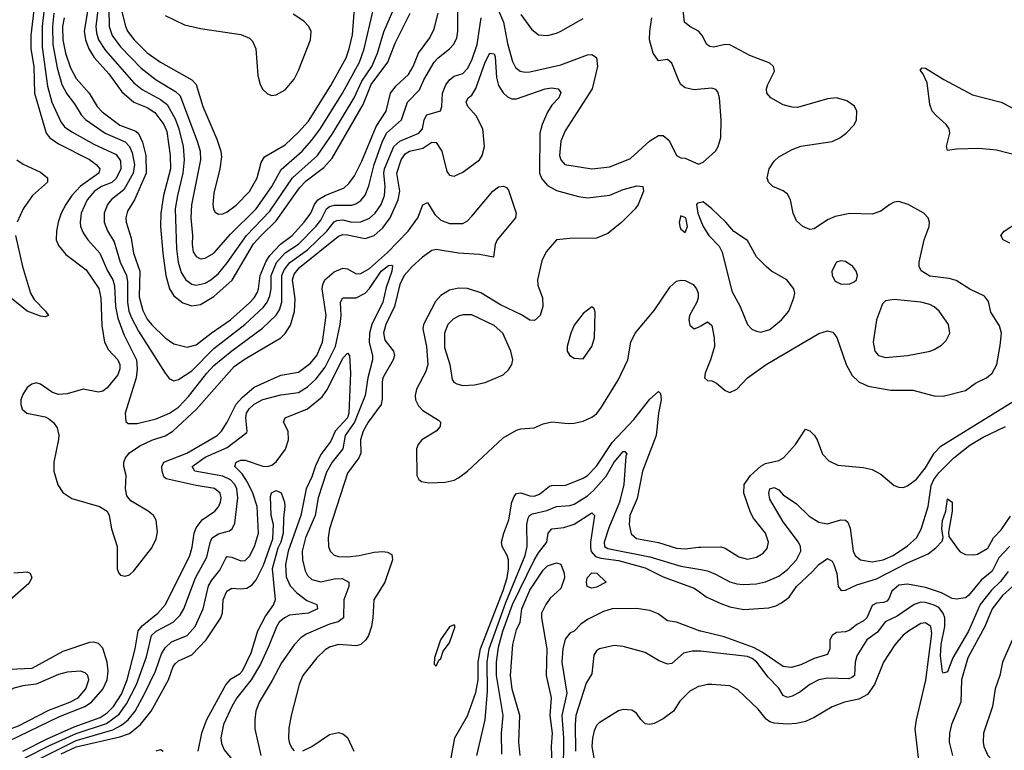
# Model space of a CAD drawing. Header units: inches. Extents: x 1649636 to 1815363, y 506543 to 641975.
# Tile 397 of 656: x 1716936 to 1721365, y 631773 to 635061. Entities that reach past the tile are written whole.
import ezdxf

# ---------------------------------------------------------------- set-up
doc = ezdxf.new("R2010")
doc.units = ezdxf.units.IN
doc.header["$MEASUREMENT"] = 0
doc.layers.add('B7613', color=7, linetype='Continuous')
doc.layers.add('B7623', color=7, linetype='Continuous')

msp = doc.modelspace()

# ---------------------------------------------------------------- linework, layer by layer
at = {"layer": 'B7613', "color": 5}
for points, elevation in [([(1717307.4, 635270), (1717279, 635030), (1717281.3, 635001.3), (1717291.1, 634970), (1717322.6, 634922.6), (1717450, 634776.3), (1717486.6, 634746.6), (1717570, 634702.4), (1717599.1, 634679.1), (1717634.7, 634614.7), (1717651.2, 634570), (1717671, 634490), (1717676.1, 634430), (1717669.8, 634370), (1717645.2, 634270), (1717636, 634210), (1717640.8, 634030), (1717649, 633970), (1717663, 633923), (1717683.5, 633890), (1717710, 633870.1), (1717730, 633866.2), (1717770, 633875.2), (1717795.5, 633890), (1717830, 633919.3), (1717870, 633966.3), (1717956, 634090), (1718061.3, 634198.7), (1718163.4, 634350), (1718275.1, 634450), (1718343.9, 634550), (1718441.2, 634710), (1718475.1, 634784.9), (1718519.8, 634850), (1718546, 634910), (1718573.3, 635006.7), (1718618.7, 635110)], 740), ([(1720000, 634997.3), (1719990, 635009.8), (1719949.7, 635030), (1719926.8, 635050), (1719916.7, 635130), (1719918.4, 635150), (1719928.3, 635171.7), (1719972.6, 635230), (1720000, 635251.8)], 620), ([(1717256.5, 635190), (1717226.5, 635010), (1717232.2, 634970), (1717247.1, 634930), (1717271.5, 634891.5), (1717336.7, 634816.7), (1717396.1, 634736.1), (1717450, 634690.5), (1717510, 634665.6), (1717543.6, 634643.6), (1717585.1, 634590), (1717597.7, 634557.7), (1717613.3, 634450), (1717614.8, 634390), (1717583.6, 634270), (1717570.4, 634190), (1717569, 634130), (1717579.3, 634010), (1717593.3, 633910), (1717610, 633850.2), (1717630, 633818.5), (1717670, 633786.1), (1717710, 633772.7), (1717750, 633779.3), (1717810, 633815.7), (1717891.3, 633888.7), (1717988.4, 634051.6), (1718021.5, 634090), (1718090, 634155.7), (1718195, 634305), (1718224.9, 634335.1), (1718304.5, 634395.5), (1718341.6, 634438.4), (1718481.2, 634678.8), (1718516.9, 634770), (1718592.6, 634870), (1718625.2, 634954.8), (1718692.7, 635090)], 720), ([(1717002.3, 635130), (1716986.5, 634990), (1716986.8, 634930), (1716999, 634850), (1717003.2, 634730), (1717054.9, 634550), (1717071.8, 634530), (1717110, 634502.6), (1717250, 634431.9), (1717280.1, 634410), (1717296.3, 634390), (1717291.4, 634370), (1717210, 634311.7), (1717171.3, 634270), (1717144.1, 634230), (1717122.7, 634190), (1717109.2, 634150), (1717100.9, 634110), (1717100.1, 634070), (1717110, 634044.9), (1717144, 634004), (1717235.5, 633935.5), (1717291.4, 633851.4), (1717301, 633810), (1717305, 633685), (1717317, 633610), (1717335.7, 633575.7), (1717377.8, 633530), (1717386.3, 633510), (1717386.8, 633490), (1717376.8, 633463.2), (1717330, 633403.9), (1717310, 633389.8), (1717290, 633385.4), (1717221.9, 633398.1), (1717150, 633377.4), (1717110, 633374.5), (1717083.8, 633383.8), (1717030, 633420.5), (1717010, 633426.3), (1716990, 633421.3), (1716970, 633405.6), (1716950, 633374.5), (1716941.8, 633350), (1716940.7, 633330), (1716947.8, 633307.8), (1716968.2, 633290), (1717050, 633273.4), (1717066, 633266), (1717088.3, 633248.3), (1717104, 633224), (1717112, 633192), (1717111.1, 633171.1), (1717090.1, 633070), (1717089.4, 633030), (1717108.3, 632968.3), (1717130, 632933.1), (1717170, 632905.8), (1717295.5, 632870), (1717329.4, 632849.4), (1717338.8, 632830), (1717348.6, 632770), (1717374.7, 632690), (1717374, 632590), (1717381.6, 632570), (1717390, 632561.6), (1717410, 632556.4), (1717430, 632562.4), (1717450, 632580.4), (1717530, 632684.7), (1717550, 632725.3), (1717555.8, 632755.9), (1717550, 632809.4), (1717537.4, 632830), (1717514.6, 632850), (1717436.1, 632896.1), (1717417.6, 632917.6), (1717412.3, 632950), (1717414.7, 633010), (1717404.9, 633050), (1717404.9, 633070), (1717412.4, 633090), (1717430, 633111.7), (1717476.9, 633143.1), (1717530, 633169.4), (1717590, 633188.5), (1717625.4, 633210), (1717731.2, 633308.8), (1717900.4, 633499.6), (1717950, 633535.5), (1718110, 633629.5), (1718130, 633648.7), (1718153.4, 633686.6), (1718172.8, 633747.2), (1718174.5, 633805.5), (1718163.2, 633890), (1718170, 633915.5), (1718194.5, 633945.5), (1718370, 634086.7), (1718390, 634094.1), (1718410, 634093.1), (1718490, 634076.7), (1718530, 634090.5), (1718570, 634124.1), (1718601.7, 634170), (1718638.7, 634250), (1718645.3, 634290), (1718632.1, 634370), (1718651.2, 634430), (1718670, 634457.9), (1718690, 634469.7), (1718750, 634482.8), (1718790, 634510.1), (1718810, 634508.9), (1718834.9, 634470), (1718857.8, 634377.8), (1718870, 634361.5), (1718890, 634356.6), (1718930, 634374.5), (1719003.7, 634430), (1719016.9, 634450), (1719026.4, 634490), (1719018.7, 634570), (1718990, 634628.6), (1718952.1, 634670), (1718944.1, 634690), (1718953.6, 634710), (1718970, 634721.5), (1718988.4, 634751.6), (1719030, 634870.2), (1719050, 634911), (1719070, 634906.9), (1719074.1, 634894.1), (1719081, 634801), (1719090, 634764.1), (1719110, 634731.5), (1719130, 634713.9), (1719150, 634705.5), (1719170, 634704.8), (1719299.7, 634750), (1719330, 634754.9), (1719358.7, 634750), (1719370, 634733), (1719360.5, 634710), (1719330, 634675.7), (1719310, 634644.4), (1719285.5, 634590), (1719276, 634550), (1719273.5, 634370), (1719284.1, 634344.1), (1719310, 634315), (1719350, 634292.3), (1719450, 634265), (1719490, 634259.6), (1719590, 634271.4), (1719650, 634296.2), (1719712.7, 634312.7), (1719739.1, 634310), (1719742.3, 634290), (1719717.7, 634230), (1719703.8, 634210), (1719644.3, 634150), (1719581.3, 634098.7), (1719530, 634077.2), (1719410, 634077), (1719350.4, 634070), (1719304, 634016), (1719284, 633976), (1719264.7, 633890), (1719266.5, 633866.5), (1719287.5, 633810), (1719289.5, 633770), (1719276.6, 633730), (1719252.4, 633707.6), (1719230, 633708.5), (1719192.8, 633732.8), (1719098.4, 633778.4), (1719010, 633831.6), (1718950, 633851.4), (1718910, 633852.8), (1718870, 633843.7), (1718830, 633819.4), (1718806.5, 633793.5), (1718752.1, 633690), (1718750.1, 633670), (1718766.3, 633590), (1718771.3, 633510), (1718762.6, 633477.4), (1718721.3, 633398.7), (1718714.4, 633370), (1718716.4, 633350), (1718730, 633323.8), (1718750, 633302.5), (1718819.2, 633259.2), (1718828.8, 633250), (1718827.4, 633230), (1718808.9, 633210), (1718744.9, 633170), (1718728.5, 633150), (1718720.6, 633130), (1718723.1, 633010), (1718732, 632992), (1718743.1, 632983.1), (1718776.5, 632976.5), (1718850, 632979.1), (1718890, 632989.2), (1718910, 632999.1), (1718950, 633029.1), (1719110, 633178.6), (1719170, 633213.7), (1719190, 633219.7), (1719250, 633224.1), (1719290, 633242.7), (1719330, 633251.9), (1719403.4, 633243.4), (1719430, 633244.8), (1719470, 633254.6), (1719510, 633272.5), (1719530, 633288), (1719550, 633312.1), (1719630, 633442.4), (1719671.8, 633530), (1719685.5, 633610), (1719703.9, 633650), (1719790, 633751.9), (1719861.8, 633858.2), (1719890, 633884.2), (1719910, 633889.2), (1719930, 633888), (1719964.9, 633870), (1719980.2, 633850), (1719988, 633830), (1719988, 633810), (1719981.5, 633790), (1719949.3, 633730), (1719946.4, 633710), (1719950, 633686), (1719970, 633670.3), (1719990, 633676.9), (1720000, 633683.1)], 620), ([(1717046.2, 635110), (1717037, 635030), (1717036.7, 634936.7), (1717061.1, 634761.1), (1717080.4, 634690), (1717120.7, 634600.7), (1717138.1, 634578.1), (1717170, 634556), (1717270, 634500.4), (1717370, 634454.6), (1717390, 634425.7), (1717391.7, 634390), (1717370, 634346.9), (1717350, 634328.6), (1717303.7, 634310), (1717272.9, 634290), (1717240.1, 634250), (1717212.7, 634190), (1717208.4, 634150), (1717210.1, 634130), (1717221.1, 634101.1), (1717242.6, 634070), (1717297.1, 634010), (1717330.8, 633930.8), (1717354.7, 633890), (1717363.1, 633863.1), (1717367.1, 633770), (1717377.8, 633717.8), (1717404.8, 633644.8), (1717460.9, 633530), (1717465, 633490), (1717460.6, 633450), (1717410.2, 633290), (1717413.1, 633253.1), (1717424.5, 633244.5), (1717464, 633244), (1717550, 633264.1), (1717610, 633290.1), (1717650, 633317.3), (1717695.4, 633364.6), (1717777.6, 633470), (1717810, 633504.3), (1717890, 633570.8), (1718027.6, 633672.4), (1718089.2, 633730.8), (1718104.4, 633755.6), (1718115.7, 633790), (1718115.7, 633910), (1718125.4, 633934.6), (1718151.5, 633968.5), (1718230, 634025.6), (1718318.2, 634110), (1718350, 634150.6), (1718362.3, 634157.7), (1718390, 634159.7), (1718430, 634150.1), (1718470, 634152), (1718510, 634168.2), (1718535.2, 634190), (1718562.5, 634230), (1718577.5, 634270), (1718580.3, 634310), (1718573.9, 634370), (1718576.9, 634390), (1718619, 634490), (1718646, 634514), (1718731.5, 634550), (1718748.5, 634570), (1718756.1, 634610), (1718767.1, 634632.9), (1718828.6, 634651.4), (1718835.4, 634670), (1718838.3, 634730), (1718852.9, 634767.1), (1718870, 634791), (1718890, 634807), (1718930, 634818.4), (1718950, 634841.8), (1718970, 634878.9), (1718994.5, 634950), (1719011.4, 635070)], 640), ([(1717090, 635090), (1717083, 635030), (1717084.7, 634950), (1717104.8, 634844.8), (1717126.1, 634770), (1717148, 634728), (1717182.7, 634682.7), (1717212.1, 634632.1), (1717231.8, 634611.8), (1717321.2, 634550), (1717411.2, 634511.2), (1717430, 634490.1), (1717442.1, 634462), (1717451.9, 634410), (1717446.2, 634370), (1717404.1, 634295.9), (1717348.7, 634251.3), (1717331.7, 634230), (1717315.9, 634190), (1717316.1, 634150), (1717330.8, 634110.8), (1717361.3, 634061.3), (1717387.5, 633970), (1717416.2, 633910), (1717420.7, 633880.7), (1717420.5, 633790), (1717427.7, 633750), (1717438.9, 633718.9), (1717470, 633659.5), (1717590, 633470.3), (1717610, 633445.3), (1717620.2, 633440.2), (1717630, 633436.5), (1717650, 633441.2), (1717710, 633480.8), (1717810, 633580.8), (1717949, 633690), (1718032.3, 633767.7), (1718049.5, 633790.5), (1718061.5, 633818.5), (1718067.8, 633850), (1718067.5, 633910), (1718091.3, 633968.7), (1718130, 634011.2), (1718190, 634050.7), (1718267.5, 634130), (1718290, 634158.6), (1718316.6, 634210), (1718330, 634220.1), (1718350, 634225.9), (1718430, 634226.6), (1718447.7, 634232.3), (1718470, 634247.7), (1718489.3, 634270.7), (1718507, 634313), (1718531, 634410), (1718566.8, 634510), (1718586.4, 634550), (1718652.7, 634610), (1718680.2, 634690), (1718734.4, 634745.6), (1718753.9, 634790), (1718799.9, 634870), (1718818.3, 634890), (1718869.5, 634930.5), (1718886.8, 634950), (1718902, 634978), (1718907.5, 635010), (1718906.9, 635130)], 660), ([(1717136, 635070), (1717129.1, 635030), (1717130.5, 634970), (1717142.8, 634910), (1717164.3, 634844.3), (1717190, 634796), (1717248.3, 634730), (1717285.2, 634670), (1717306.8, 634646.8), (1717386.5, 634586.5), (1717458.8, 634558.8), (1717470, 634549.5), (1717488.8, 634510), (1717504.1, 634450), (1717504.6, 634370), (1717453, 634250), (1717420.4, 634199.6), (1717414, 634170), (1717415.3, 634150), (1717437.9, 634077.9), (1717448.3, 634010), (1717476.4, 633930), (1717473.2, 633813.2), (1717490, 633751.9), (1717510, 633713.6), (1717530, 633687.9), (1717590, 633628.9), (1717630, 633603), (1717690, 633586.8), (1717730, 633598), (1717796.6, 633650), (1717884.4, 633710), (1717970, 633787.3), (1717991, 633810), (1718005.1, 633834.9), (1718010.9, 633850), (1718017.4, 633910), (1718045, 633975), (1718060.7, 633999.3), (1718109.1, 634050.9), (1718161.7, 634090), (1718216, 634150), (1718246.1, 634190), (1718262.8, 634230), (1718277.8, 634250), (1718310, 634269.8), (1718395.3, 634304.7), (1718416.4, 634323.6), (1718441.4, 634358.6), (1718475.6, 634424.4), (1718539.2, 634580.8), (1718584.4, 634650), (1718604.5, 634730), (1718630, 634763), (1718685.6, 634814.4), (1718705.7, 634850), (1718729.2, 634910), (1718781.4, 634978.6), (1718799.9, 635020.1), (1718818.5, 635090)], 680), ([(1717336.9, 635110), (1717339.2, 635030), (1717351.6, 634990), (1717390, 634938.9), (1717482.3, 634842.3), (1717550, 634791), (1717637.4, 634737.4), (1717658.1, 634718.1), (1717736, 634510), (1717747.3, 634470), (1717749.7, 634430), (1717708.4, 634228.4), (1717705.8, 634170), (1717713.3, 634090), (1717711.3, 634050), (1717717, 634017), (1717730, 633995.3), (1717750, 633984.8), (1717770, 633987.1), (1717810, 634010.8), (1717884.4, 634095.5), (1717999.1, 634210), (1718069.5, 634310), (1718112.6, 634387.4), (1718206.6, 634470), (1718250, 634519.1), (1718288.6, 634571.4), (1718387.8, 634730), (1718464.6, 634870), (1718486, 634930), (1718531.3, 635130)], 760), ([(1717396.1, 635096.1), (1717411.6, 635031.6), (1717421.5, 635010), (1717451.5, 634970), (1717510, 634912.5), (1717570, 634869.1), (1717710.1, 634790.1), (1717730.1, 634770), (1717759.4, 634670), (1717823.1, 634523.1), (1717840.7, 634470), (1717843.1, 634443.1), (1717837, 634390), (1717810, 634280.9), (1717804.5, 634230), (1717807.9, 634207.9), (1717815.4, 634195.4), (1717830, 634185.8), (1717850, 634188), (1717870, 634196.8), (1717910, 634225.8), (1717970, 634287.8), (1718003.6, 634350), (1718021.7, 634418.3), (1718036.8, 634443.2), (1718130, 634498.4), (1718190, 634554.8), (1718235.1, 634604.9), (1718335.6, 634764.4), (1718403.8, 634890), (1718418.3, 634930), (1718433, 634993), (1718442.5, 635110)], 780), ([(1719090, 635102.7), (1719112.3, 635050), (1719130, 634954), (1719152.9, 634872.9), (1719165.9, 634845.9), (1719187, 634830), (1719210, 634824.6), (1719230, 634825.6), (1719370, 634857.3), (1719490, 634903.2), (1719510, 634904.9), (1719530.1, 634890.1), (1719534.6, 634850), (1719510.9, 634750), (1719390, 634560.4), (1719370, 634514.5), (1719364.8, 634450), (1719370.2, 634430), (1719388.8, 634410), (1719510, 634390.1), (1719590, 634399.1), (1719683.1, 634436.9), (1719770, 634516.2), (1719810, 634540.3), (1719830, 634539.5), (1719857.1, 634517.1), (1719890.5, 634450.5), (1719910, 634438.8), (1719930, 634438), (1719990, 634410.5), (1720000, 634415.5)], 640), ([(1717590, 635079.8), (1717677.4, 635037.4), (1717750, 635020.7), (1717930, 634995), (1717970, 634977.3), (1717983.9, 634963.9), (1717997.8, 634930), (1718006.8, 634810), (1718018.2, 634770), (1718030, 634747.2), (1718050, 634726.7), (1718070, 634720.2), (1718090, 634722.9), (1718130, 634745.4), (1718170, 634792.9), (1718190, 634831.8), (1718244.3, 634970), (1718247.3, 635007.3), (1718236.5, 635030), (1718214.7, 635054.7), (1718166, 635086)], 820), ([(1719190, 635084.9), (1719238.5, 635018.5), (1719270, 634993.1), (1719310.3, 634990.3), (1719350, 634999.7), (1719370, 635009.2), (1719470, 635066.7)], 660), ([(1720000, 634748.2), (1719970, 634745.8), (1719930, 634754.2), (1719910, 634769.7), (1719902.1, 634782.1), (1719870, 634865.6), (1719850, 634881.3), (1719810, 634876), (1719784.8, 634910), (1719768.7, 634970), (1719769.8, 635009.8), (1719779.4, 635070)], 640), ([(1716923.5, 634430), (1716951.5, 634411.5), (1717030, 634375.1), (1717061.3, 634350), (1717060.5, 634330), (1716993.2, 634270), (1716951.5, 634210), (1716924.4, 634150)], 580), ([(1716950, 631768.8), (1717056.3, 631823.7), (1717181.8, 631878.2), (1717298.6, 631921.4), (1717330, 631942.3), (1717358.1, 631970), (1717394.2, 632025.8), (1717420, 632090), (1717456, 632230), (1717469.5, 632310.5), (1717486.3, 632333.7), (1717556.9, 632390), (1717592.2, 632430), (1717701.8, 632650), (1717712.2, 632687.8), (1717720.7, 632750), (1717730, 632774.2), (1717756.5, 632810), (1717814.4, 632850), (1717830.9, 632869.1), (1717839.2, 632890), (1717842, 632910), (1717837.5, 632930), (1717811.6, 632951.6), (1717730, 632964.3), (1717594.2, 632994.2), (1717584.4, 633004.4), (1717576.9, 633030), (1717575.5, 633050), (1717585, 633070), (1717687.4, 633110), (1717823.8, 633190), (1717843.2, 633210), (1717869.9, 633250), (1717909.4, 633330.6), (1717937.9, 633362.1), (1717990, 633406.7), (1718110, 633460.9), (1718190, 633475.3), (1718244.8, 633515.2), (1718272.7, 633550), (1718297.8, 633610), (1718315, 633730), (1718296.5, 633850), (1718299, 633870), (1718308.8, 633890), (1718350, 633926.6), (1718390, 633942.8), (1718410, 633939.1), (1718450, 633916.9), (1718470, 633919.2), (1718510, 633941.5), (1718590, 634013), (1718683.6, 634110), (1718727.5, 634170), (1718750, 634228.1), (1718770, 634238.4), (1718803.9, 634183.9), (1718830, 634159.3), (1718870, 634144.1), (1718930, 634143.9), (1718950, 634155.8), (1718970, 634176.8), (1719064.5, 634290), (1719090, 634308.1), (1719111.5, 634311.5), (1719126, 634306), (1719134.5, 634294.5), (1719169.3, 634190), (1719166.5, 634170), (1719083, 634070), (1719074.4, 634050), (1719067.1, 633992.9), (1719003.8, 634003.8), (1718909.4, 634010.6), (1718810, 634027.1), (1718790, 634021.7), (1718747.4, 633992.6), (1718700.7, 633950), (1718665.3, 633910), (1718646.6, 633870), (1718622.3, 633770), (1718583.4, 633690), (1718572.5, 633652.5), (1718579.2, 633619.2), (1718616.9, 633570), (1718621.5, 633550), (1718615.5, 633530), (1718569.7, 633450), (1718565.8, 633430), (1718566.6, 633353.4), (1718561.3, 633330), (1718504.2, 633250), (1718481, 633210), (1718469.7, 633170), (1718470.6, 633110), (1718461.6, 633090), (1718410, 633019.8), (1718329.6, 632770), (1718323.3, 632730), (1718325.6, 632690), (1718332.2, 632670), (1718350.8, 632650.8), (1718370, 632645.3), (1718410, 632643.5), (1718462.7, 632650), (1718530, 632665.4), (1718570, 632667.5), (1718590, 632665.2), (1718610, 632654), (1718612.3, 632630), (1718578.3, 632530), (1718529.2, 632450), (1718525, 632370), (1718518.3, 632330), (1718505.6, 632290), (1718493, 632270), (1718470.7, 632249.3), (1718450, 632243.7), (1718370, 632249.3), (1718330, 632237.4), (1718310, 632224.9), (1718273.2, 632190), (1718210.2, 632110), (1718193.4, 632070), (1718157.6, 631930), (1718147, 631873), (1718145.9, 631825.9), (1718150, 631804), (1718161.1, 631781.1), (1718171.2, 631771.2)], 580), ([(1720000, 634238.4), (1719985.2, 634234.8), (1719981, 634230), (1719986, 634190), (1720000, 634155.5)], 640), ([(1716917.2, 634090), (1716948.7, 633950), (1716984.2, 633830), (1717001.7, 633801.6), (1717051.8, 633750), (1717065.5, 633730), (1717050, 633723.8), (1717030, 633726.2), (1716970, 633749), (1716890, 633813.6)], 580), ([(1716961.2, 631738.8), (1717066.7, 631793.3), (1717190, 631849.5), (1717326.3, 631893.7), (1717383.7, 631936.3), (1717417, 631983), (1717461.4, 632070), (1717505.8, 632194.2), (1717528.4, 632290), (1717550.5, 632310), (1717627.1, 632350), (1717658.6, 632381.4), (1717674.8, 632410), (1717726.8, 632550), (1717778.3, 632641.7), (1717792.2, 632707.8), (1717802.4, 632730), (1717830, 632747.9), (1717879.5, 632760.5), (1717891.5, 632770), (1717904.5, 632795.5), (1717916.9, 632910), (1717913.1, 632950), (1717904, 632970), (1717884.9, 632990), (1717850, 633007.3), (1717723.1, 633030), (1717711.5, 633050), (1717770, 633091.9), (1717870, 633135.7), (1717957, 633203), (1717959.8, 633210), (1717952.5, 633270), (1717956.7, 633290), (1717968.1, 633310), (1717990, 633330.5), (1718030, 633351.3), (1718110, 633373.3), (1718190, 633383.1), (1718230, 633408.7), (1718270, 633444.5), (1718310, 633496.9), (1718355.9, 633590), (1718377.9, 633690), (1718381.9, 633730), (1718379.1, 633790), (1718389, 633810), (1718450, 633809.6), (1718490, 633829.6), (1718510, 633851.2), (1718562.6, 633930), (1718594.8, 633954.8), (1718610, 633956.5), (1718612.6, 633952.6), (1718609.4, 633929.4), (1718584.1, 633855.9), (1718569.2, 633790), (1718519.9, 633690), (1718508.8, 633650), (1718508.6, 633608.6), (1718523.1, 633550), (1718523.7, 633530), (1718501.9, 633450), (1718490.1, 633370), (1718441.4, 633250), (1718400.6, 633190), (1718390.1, 633129.9), (1718341.5, 633070), (1718315.9, 633024.1), (1718279.3, 632910), (1718264.5, 632830), (1718221.5, 632730), (1718207.3, 632670), (1718208.1, 632630), (1718220.3, 632580.3), (1718230, 632560.2), (1718250, 632541.7), (1718290, 632531.7), (1718350, 632544.7), (1718386.2, 632546.2), (1718416, 632530), (1718416, 632510), (1718394.1, 632450), (1718391.9, 632370), (1718368.4, 632351.6), (1718330, 632340.4), (1718224.4, 632295.6), (1718200.6, 632279.4), (1718170, 632247.2), (1718113.3, 632166.7), (1718072.3, 632087.7), (1718012.6, 631990), (1717998.6, 631950), (1717993.5, 631910), (1717993.8, 631870), (1718020.4, 631750)], 560), ([(1716950, 631697.6), (1717190, 631817.8), (1717354.3, 631865.7), (1717393.9, 631886.1), (1717423.9, 631910), (1717454.9, 631950), (1717496, 632024), (1717546.2, 632130), (1717573.3, 632206.7), (1717590, 632235), (1717619.1, 632260.9), (1717689.6, 632290.4), (1717725.4, 632330), (1717760.6, 632410), (1717786, 632514), (1717800.5, 632539.5), (1717836.8, 632583.2), (1717862.8, 632637.2), (1717870, 632644.6), (1717890, 632642.8), (1717930, 632625.5), (1717950, 632627.1), (1717970, 632647.3), (1717992.7, 632690), (1718009.9, 632750), (1718004.1, 632870), (1717984.7, 632930), (1717960.5, 632980.5), (1717936.6, 633016.6), (1717904.1, 633050), (1717909.8, 633070), (1717930, 633078.3), (1717950, 633079.4), (1718030, 633051.1), (1718050, 633050.1), (1718070, 633056.2), (1718090, 633071.9), (1718131.1, 633128.9), (1718145, 633170), (1718143.2, 633210), (1718122.6, 633250), (1718130.8, 633269.2), (1718230, 633310.1), (1718296.2, 633363.8), (1718321, 633399), (1718390, 633537.8), (1718410, 633560.3), (1718419, 633550), (1718424, 633470), (1718416.4, 633290), (1718410, 633269.2), (1718355.3, 633210), (1718336.2, 633163.8), (1718290, 633104.7), (1718266.2, 633053.8), (1718250, 633003.6), (1718224.6, 632950), (1718200.1, 632830), (1718144, 632670), (1718132, 632610), (1718134.5, 632554.5), (1718153, 632513), (1718182.2, 632482.2), (1718227.4, 632447.4), (1718272, 632430), (1718275.8, 632410), (1718235.5, 632390), (1718150, 632381.1), (1718126.7, 632370), (1718103.5, 632350), (1718090.5, 632329.5), (1718057.1, 632242.9), (1718019, 632161), (1717977, 632090), (1717913.1, 632010), (1717890.1, 631969.9), (1717853.3, 631890), (1717840.7, 631830), (1717843.6, 631803.6), (1717855.7, 631775.7), (1717909.1, 631709.1)], 540), ([(1718874.6, 631730), (1718892.7, 631830), (1718950, 631928.3), (1718987.1, 632032.9), (1718998.4, 632090), (1718998, 632170), (1719008.6, 632230), (1719110, 632491.7), (1719128.4, 632550), (1719135.3, 632590), (1719134.5, 632630), (1719129.4, 632649.4), (1719106.6, 632690), (1719103.2, 632710), (1719113.3, 632750), (1719136.7, 632810), (1719150.3, 632890), (1719161.5, 632918.5), (1719170, 632928.7), (1719190, 632931.1), (1719230, 632918.2), (1719250, 632917.4), (1719273.6, 632926.4), (1719318.5, 632961.5), (1719330, 632965.4), (1719393.3, 632966.7), (1719470, 632997.3), (1719490, 633010.1), (1719530, 633052.5), (1719601.7, 633158.3), (1719698, 633262), (1719770, 633352.7), (1719810, 633387.4), (1719818.3, 633378.3), (1719820.7, 633350), (1719808.7, 633290), (1719798.4, 633190), (1719737.7, 633030), (1719713.5, 632906.5), (1719679.9, 632830), (1719677.5, 632790), (1719686.6, 632746.6), (1719710, 632726.9), (1719810, 632708.7), (1719890, 632683.1), (1719930, 632680.5), (1719990, 632687.9), (1720000, 632688)], 580), ([(1718991.8, 631750), (1719029.9, 631910.1), (1719040.3, 632039.7), (1719039.2, 632170), (1719048.4, 632230), (1719122.3, 632437.7), (1719209, 632650), (1719218.4, 632690), (1719217.4, 632790), (1719222.8, 632817.2), (1719229.9, 632830.1), (1719243.2, 632836.8), (1719307.6, 632852.4), (1719350, 632870.1), (1719410, 632874.4), (1719430, 632881), (1719490, 632917.8), (1719517.7, 632942.3), (1719573.5, 633006.5), (1719610, 633070.1), (1719650, 633118.2), (1719658, 633118), (1719666.7, 633106.7), (1719662.7, 633097.3), (1719652.9, 632970), (1719634.3, 632890), (1719585.6, 632774.4), (1719564.6, 632710), (1719566.4, 632690), (1719581.2, 632681.2), (1719770, 632644), (1719910, 632601.6), (1720000, 632586.1)], 560), ([(1717122.5, 631757.5), (1717190, 631788.1), (1717386.7, 631833.3), (1717430.5, 631849.5), (1717479.2, 631890), (1717526.8, 631950), (1717606, 632090), (1717627.1, 632150), (1717636.8, 632163.2), (1717650, 632176.1), (1717710, 632203), (1717775.1, 632270), (1717840.4, 632370), (1717847.9, 632392.1), (1717851.7, 632450), (1717868.4, 632490), (1717890, 632502.7), (1717930, 632499.3), (1717957.5, 632502.5), (1717981.6, 632518.4), (1717999, 632541), (1718033.2, 632606.8), (1718074.6, 632725.4), (1718077.3, 632790), (1718067.2, 632830), (1718064.1, 632915.9), (1718068.3, 632931.7), (1718090, 632941.8), (1718112.2, 632932.2), (1718126.8, 632890), (1718128.4, 632870), (1718122.2, 632817.8), (1718121.5, 632750), (1718110, 632709.8), (1718096.5, 632683.5), (1718072.2, 632590), (1718084.5, 632450), (1718077.4, 632430), (1718042.4, 632377.6), (1718006.2, 632310), (1717975.3, 632210), (1717936.1, 632130), (1717924.2, 632115.8), (1717881.6, 632090), (1717862.6, 632070), (1717776.7, 631910), (1717754.2, 631850), (1717737.1, 631770)], 520), ([(1719104.5, 631755.5), (1719103.8, 631850), (1719110.6, 631929.4), (1719080.4, 632110), (1719080.4, 632170), (1719090, 632237.8), (1719109.6, 632310), (1719152.3, 632430), (1719250, 632628.7), (1719270, 632662.1), (1719307.7, 632710), (1719313.6, 632750), (1719329.9, 632770.1), (1719383.9, 632776.1), (1719430, 632791), (1719510, 632841.1), (1719522.2, 632830), (1719504.2, 632710), (1719504.2, 632684.2), (1719507.2, 632667.2), (1719525.5, 632645.5), (1719550, 632637.7), (1719630, 632626.8), (1719750, 632594.8), (1719830, 632554.1), (1719970, 632502.2), (1720000, 632481.5)], 540), ([(1719187.4, 631750), (1719181.9, 631810), (1719185.4, 631930), (1719151.8, 632048.2), (1719144, 632110), (1719153.5, 632250), (1719170, 632315.3), (1719187.2, 632350), (1719194.6, 632410), (1719230, 632493.1), (1719290, 632583.6), (1719310, 632603.6), (1719350, 632617), (1719370, 632610.7), (1719385.8, 632570), (1719386.5, 632550), (1719370, 632502), (1719321.8, 632458.2), (1719302.3, 632430), (1719283.1, 632390), (1719282.4, 632370), (1719307.8, 632230), (1719303.4, 632110), (1719326.2, 632010), (1719321.3, 631930), (1719331.6, 631850), (1719327, 631790), (1719331.6, 631670)], 520), ([(1716910, 632572.1), (1716970, 632576.9), (1716983.8, 632570), (1716990.2, 632550), (1716976.9, 632523.1), (1716891.7, 632448.3)], 580), ([(1720000, 632309.2), (1719996.9, 632310), (1719890, 632350.4), (1719850, 632356.2), (1719807.9, 632387.9), (1719770, 632402.9), (1719710, 632412), (1719600.7, 632410), (1719562.2, 632397.8), (1719490, 632361.4), (1719459.5, 632340.5), (1719430, 632309.6), (1719410, 632300.5), (1719390, 632272.8), (1719378.6, 632230), (1719375.3, 632170), (1719396.4, 632030), (1719375.1, 631930), (1719381.4, 631830), (1719379.9, 631670)], 540), ([(1716790, 631751.2), (1716846.7, 631793.3), (1716885.2, 631814.8), (1717115, 631925), (1717228.9, 631970), (1717259.6, 631990), (1717310, 632048.4), (1717330.2, 632090), (1717334.6, 632130), (1717330.2, 632170.2), (1717310, 632233.5), (1717290, 632253.1), (1717270, 632259.8), (1717250, 632257.8), (1717130, 632217.2), (1716990, 632141.5), (1716890, 632137), (1716857.2, 632122.8), (1716830, 632102.5), (1716770, 632040.2), (1716722.6, 631970), (1716703.5, 631930), (1716652.8, 631790), (1716645.2, 631750)], 620), ([(1720000, 632218.6), (1719960.9, 632219.1), (1719922.4, 632210), (1719870, 632164.4), (1719850, 632161.1), (1719810, 632176.9), (1719750, 632213), (1719650, 632240.5), (1719610, 632245.4), (1719543.8, 632230), (1719530, 632221.1), (1719518, 632202), (1719510, 632118), (1719484, 632076), (1719438.3, 631930), (1719434.1, 631890), (1719435.4, 631770)], 560), ([(1720000, 632062.3), (1719990, 632059.8), (1719950, 632038.8), (1719905.8, 631994.2), (1719877.2, 631950), (1719830, 631914.8), (1719790, 631894.5), (1719770, 631889.8), (1719750, 631893), (1719730, 631911.6), (1719710, 631939.7), (1719690, 631954.2), (1719650, 631956.8), (1719630, 631950.9), (1719542.7, 631897.3), (1719530, 631884.2), (1719519.7, 631860.3), (1719511.8, 631828.2), (1719509.6, 631790), (1719527.9, 631687.9)], 580), ([(1718210, 631771), (1718249.7, 631790), (1718330, 631844.5), (1718370, 631854), (1718390, 631847.1), (1718410.7, 631830.7), (1718439.7, 631770)], 580), ([(1717550, 631771.5), (1717570, 631777.2), (1717582, 631770)], 480)]:
    msp.add_lwpolyline(points, dxfattribs=dict(at, elevation=elevation))
for points, elevation in [([(1719910, 634179), (1719902, 634150), (1719904.9, 634130), (1719910, 634118), (1719930, 634104), (1719939.5, 634130), (1719932.3, 634170)], 640), ([(1719510, 633768.7), (1719470, 633739.3), (1719430, 633686), (1719414.4, 633650), (1719398, 633590), (1719399.1, 633570), (1719411, 633550), (1719430, 633537.3), (1719470, 633534.8), (1719509.5, 633590), (1719521.6, 633630), (1719525.2, 633745.2), (1719520.4, 633760.4)], 640), ([(1718930, 633733.5), (1718910, 633727.2), (1718886.1, 633713.9), (1718861.7, 633690), (1718846.8, 633650), (1718846.1, 633586.1), (1718870.1, 633510), (1718881.9, 633441.8), (1718889.4, 633429.4), (1718902, 633422), (1718930, 633414.4), (1718982.2, 633417.8), (1719030, 633428.7), (1719110, 633462.6), (1719134.5, 633485.5), (1719149.7, 633510), (1719154, 633530), (1719145.7, 633570), (1719109.8, 633650), (1719070, 633684.6), (1718970, 633732.3)], 640), ([(1719510, 632502.6), (1719488.4, 632510), (1719485.1, 632530), (1719487.9, 632550), (1719510, 632571.2), (1719531.8, 632570), (1719574, 632530), (1719530, 632507.5)], 520), ([(1718890, 632337.2), (1718870, 632328.7), (1718828.8, 632270), (1718801.6, 632190), (1718800.7, 632160.7), (1718810, 632151.3), (1718821.6, 632178.4), (1718830, 632186.8), (1718841.5, 632218.6), (1718870, 632257.3), (1718895.1, 632330)], 620), ([(1717210, 632129.2), (1717150, 632124.3), (1717110, 632113.8), (1717010, 632070.3), (1716950, 632063.1), (1716910, 632053.1), (1716870.9, 632030), (1716826.9, 631990), (1716797.7, 631950), (1716788.9, 631928.9), (1716784.7, 631890), (1716790.7, 631870.7), (1716810, 631859.1), (1716850, 631859.9), (1716890, 631868.2), (1716930, 631883.5), (1717066.5, 631953.5), (1717161.5, 631990), (1717199.6, 632010), (1717234.2, 632050), (1717247, 632090), (1717242.2, 632110), (1717230, 632122.2)], 640)]:
    msp.add_lwpolyline(points, close=True, dxfattribs=dict(at, elevation=elevation))
at = {"layer": 'B7623', "color": 5}
for points, elevation in [([(1720000, 633683.1), (1720030, 633701.6), (1720050, 633684.9), (1720060.4, 633630), (1720061, 633590), (1720043.4, 633530), (1720018.7, 633470), (1720016, 633450), (1720030, 633437.8), (1720050, 633435.3), (1720070, 633424.9), (1720110, 633392), (1720130, 633383.8), (1720161.3, 633398.7), (1720209.7, 633450), (1720293.3, 633510), (1720530, 633648.6), (1720570, 633660.6), (1720594.1, 633654.1), (1720611.5, 633631.5), (1720654.2, 633510), (1720680.2, 633460.2), (1720710, 633431), (1720751.9, 633411.9), (1720854.4, 633394.4), (1720953.7, 633393.7), (1721050, 633368.1), (1721090, 633367.1), (1721190, 633392.9), (1721235.1, 633424.9), (1721284.4, 633450), (1721309.8, 633470), (1721330.6, 633510), (1721345.8, 633594.2), (1721351.9, 633650), (1721343.9, 633683.9), (1721304.9, 633744.9), (1721293, 633793), (1721276.4, 633816.4), (1721210, 633849), (1721147.6, 633887.6), (1721116.1, 633896.1), (1721030, 633906.4), (1720990.6, 633930.6), (1720982.5, 633950), (1720981.8, 633970), (1721004.4, 634070), (1721026.6, 634130), (1721028.6, 634150), (1721022.3, 634170), (1721003.5, 634190), (1720933, 634230), (1720890, 634242.6), (1720870, 634239.4), (1720850, 634229.8), (1720810, 634199.3), (1720770, 634185.3), (1720670, 634188.2), (1720604.2, 634175.8), (1720570, 634161), (1720510, 634119.8), (1720490, 634116.8), (1720458.4, 634130), (1720430, 634155.6), (1720415.3, 634190), (1720403.5, 634250), (1720390, 634275.1), (1720370.7, 634290.7), (1720323.7, 634310), (1720304.5, 634330), (1720298.7, 634350), (1720307.6, 634390), (1720330, 634424.9), (1720350, 634443.6), (1720410, 634476.9), (1720450, 634491.8), (1720590, 634512.8), (1720625.6, 634530), (1720652.8, 634550), (1720690, 634588.5), (1720700.4, 634610), (1720701.7, 634650), (1720691.5, 634671.5), (1720656.3, 634696.3), (1720610, 634709.8), (1720570, 634704.7), (1720434.2, 634665.8), (1720410, 634666.6), (1720370, 634678.2), (1720315.1, 634710), (1720297.4, 634730), (1720295.6, 634750), (1720301.8, 634770), (1720330.9, 634830), (1720326.9, 634850), (1720310, 634864.7), (1720220, 634900), (1720130, 634947.9), (1720110, 634949.4), (1720056.6, 634936.6), (1720040.2, 634940.2), (1720026.2, 634950), (1720005.8, 634990), (1720000, 634997.3)], 620), ([(1721428.4, 634448.4), (1721330, 634474.2), (1721250, 634480.9), (1721150, 634477.9), (1721110, 634472.3), (1721104.1, 634490), (1721120.2, 634550), (1721117.4, 634570), (1721103.7, 634590), (1721057.6, 634630), (1721041.1, 634650), (1721030, 634679.3), (1721017.3, 634777.3), (1720998.4, 634818.4), (1720986.3, 634833.7), (1720995.3, 634844.7), (1721010, 634843), (1721092.3, 634792.3), (1721222.4, 634722.4), (1721350, 634690.1), (1721450, 634638.6)], 580), ([(1720000, 634415.5), (1720010, 634420.5), (1720065.6, 634470), (1720078, 634490), (1720089.7, 634530.3), (1720091.9, 634610), (1720083.1, 634710), (1720076.1, 634736.1), (1720066.9, 634746.9), (1720050, 634752.2), (1720000, 634748.2)], 640), ([(1720000, 634155.5), (1720010.3, 634130), (1720035.8, 634090), (1720081.7, 634041.7), (1720095.4, 634015.4), (1720139.6, 633839.6), (1720176.5, 633770), (1720210.2, 633690), (1720228.7, 633668.7), (1720250, 633658.6), (1720270, 633655.4), (1720310, 633667.1), (1720363.1, 633710), (1720395.6, 633750), (1720418.7, 633810), (1720422, 633830), (1720418, 633850), (1720386.6, 633890), (1720317, 633930), (1720293.6, 633950), (1720250, 633994.5), (1720210, 634066.6), (1720147.9, 634107.9), (1720112, 634150), (1720050, 634209.5), (1720010, 634240.9), (1720000, 634238.4)], 640), ([(1721390, 634055.9), (1721359.7, 634070), (1721348.8, 634090), (1721364.5, 634110), (1721429, 634151)], 580), ([(1720000, 632688), (1720090, 632689.4), (1720110, 632682.9), (1720170, 632643.5), (1720210, 632633.7), (1720250, 632641.9), (1720280.4, 632659.6), (1720298.4, 632681.6), (1720303.7, 632710), (1720290.5, 632750), (1720237.2, 632817.2), (1720222.6, 632842.6), (1720193.6, 632930), (1720195.1, 632970), (1720223.2, 633010), (1720270, 633052.3), (1720290, 633063.1), (1720350, 633076.8), (1720371.1, 633088.9), (1720426.3, 633150), (1720470, 633218), (1720490, 633210.3), (1720511.1, 633190), (1720522.9, 633170), (1720546.4, 633106.4), (1720576.2, 633076.2), (1720616.5, 633056.5), (1720730, 633045.4), (1720770, 633037.2), (1720810, 633016.5), (1720870, 632964.9), (1720890, 632956.9), (1720910, 632956.5), (1720930, 632963.6), (1720970, 632993.7), (1721010, 633044.8), (1721050, 633110.9), (1721078.7, 633141.3), (1721416.7, 633350)], 580), ([(1720000, 632586.1), (1720030, 632580.9), (1720066.4, 632566.4), (1720130, 632531.4), (1720161.8, 632521.8), (1720190, 632518.9), (1720250, 632522.4), (1720290, 632531.3), (1720350, 632557.4), (1720390, 632586.1), (1720430.5, 632630), (1720449.9, 632670), (1720448.1, 632690), (1720439, 632710), (1720370, 632802), (1720310, 632902.9), (1720305, 632930), (1720309.8, 632950), (1720330, 632956), (1720350, 632946), (1720370, 632923.1), (1720430, 632882), (1720486.9, 632826.8), (1720530, 632799.8), (1720570, 632792.5), (1720630.2, 632810.2), (1720650, 632809.2), (1720660.5, 632800.5), (1720672.2, 632772.2), (1720684.9, 632670), (1720693.3, 632650), (1720717.7, 632630), (1720770, 632621.5), (1720820.4, 632630), (1720865.2, 632650), (1720930, 632693.9), (1720969.3, 632730), (1720991.6, 632768.4), (1721021.9, 632870), (1721035.6, 632964.4), (1721048.2, 632991.8), (1721070, 633022.5), (1721137.6, 633090), (1721210, 633147), (1721270, 633182.9), (1721370, 633230.1)], 560), ([(1720000, 632481.5), (1720024.5, 632464.5), (1720090, 632433.9), (1720130, 632419.4), (1720192.7, 632407.3), (1720305.2, 632414.8), (1720336.5, 632423.5), (1720362.9, 632437.1), (1720397.7, 632462.3), (1720429.9, 632510), (1720502.8, 632577.2), (1720530, 632609.2), (1720570, 632636.9), (1720590, 632624.9), (1720597.5, 632610), (1720611.7, 632568.3), (1720617.1, 632510), (1720630, 632493.4), (1720633, 632493), (1720650, 632494), (1720702.1, 632517.9), (1720790, 632545.1), (1720930, 632616.7), (1721022.8, 632657.2), (1721056.3, 632683.7), (1721085.4, 632714.6), (1721089.6, 632730.4), (1721083.5, 632770), (1721086.6, 632806.6), (1721102.4, 632850), (1721110, 632904.7), (1721130.7, 632890), (1721130.5, 632850), (1721114.4, 632754.4), (1721115.3, 632735.3), (1721156.7, 632676.7), (1721166.2, 632666.2), (1721190, 632654.9), (1721227.5, 632652.5), (1721244.1, 632655.9), (1721290, 632682.8), (1721315.6, 632730), (1721350, 632765.5), (1721393.3, 632826.7)], 540), ([(1721388.8, 632690), (1721340, 632640), (1721310, 632579.5), (1721260.5, 632539.5), (1721203.9, 632470), (1721190, 632459.4), (1721150, 632453.5), (1721130, 632456.7), (1721081.8, 632481.8), (1721010, 632505.7), (1720930, 632521.4), (1720890, 632517), (1720858.3, 632490), (1720845.3, 632454.7), (1720835.9, 632444.1), (1720821.8, 632438.2), (1720790, 632435.8), (1720770, 632424.1), (1720746.3, 632370), (1720730, 632354.8), (1720701.2, 632338.8), (1720670, 632313.3), (1720650, 632306.6), (1720610, 632303.9), (1720590.2, 632290), (1720580.8, 632270), (1720580.2, 632230), (1720570, 632205), (1720510, 632186.6), (1720450, 632157.5), (1720406.1, 632146.1), (1720370, 632149.9), (1720275.5, 632215.5), (1720236.1, 632236.1), (1720104.2, 632284.2), (1720000, 632309.2)], 540), ([(1721381.9, 632578.1), (1721347.6, 632532.4), (1721306.6, 632493.4), (1721255.7, 632430), (1721203.2, 632310), (1721133.6, 632190), (1721110, 632126.2), (1721090, 632119.7), (1721086.8, 632126.8), (1721077.9, 632197.9), (1721080.4, 632250), (1721097.6, 632330), (1721097.9, 632370), (1721089.9, 632390), (1721070, 632415.4), (1721050, 632427), (1721010, 632439), (1720990, 632439.1), (1720959.3, 632430), (1720882.6, 632377.4), (1720828.3, 632351.7), (1720795.2, 632304.8), (1720746, 632270), (1720701.2, 632198.8), (1720694.2, 632170), (1720690.9, 632110), (1720679.7, 632100.3), (1720664.8, 632095.2), (1720570, 632097.1), (1720530, 632090.5), (1720490.1, 632069.9), (1720445.4, 632034.6), (1720410, 632016.3), (1720390, 632011.4), (1720370, 632019.8), (1720350, 632053.2), (1720302.6, 632102.6), (1720251.7, 632170), (1720230, 632186.5), (1720210, 632194.9), (1720010, 632218.5), (1720000, 632218.6)], 560), ([(1721401.2, 632510), (1721357.2, 632470), (1721310.5, 632410), (1721276.7, 632330), (1721200.8, 632190), (1721171.6, 632090), (1721168.9, 631990), (1721128, 631890), (1721118.9, 631850), (1721116.7, 631810), (1721131.7, 631750)], 580), ([(1720990, 631649.4), (1720964.4, 631870), (1720969.5, 631910.5), (1721011.3, 632088.7), (1721038.5, 632298.5), (1721034.5, 632330), (1721010, 632346.7), (1720990, 632343.6), (1720934, 632310), (1720910, 632290.6), (1720872.2, 632247.8), (1720821.4, 632170), (1720781.3, 632070), (1720750, 632025), (1720710, 632004), (1720646.4, 631990), (1720590.6, 631969.4), (1720510, 631921.1), (1720470, 631903.4), (1720430, 631894.4), (1720390, 631891.5), (1720330, 631895.6), (1720310, 631901.8), (1720293.1, 631913.1), (1720257.9, 631957.9), (1720165.9, 632045.9), (1720130, 632062.7), (1720050, 632069.8), (1720030, 632069.8), (1720000, 632062.3)], 580), ([(1721418.5, 632310), (1721356.6, 632170), (1721345.3, 632110), (1721324, 632050), (1721312, 631970), (1721271.5, 631850), (1721269.2, 631810), (1721272.9, 631790), (1721290.4, 631750.4), (1721308.5, 631730), (1721371.2, 631691.2)], 620)]:
    msp.add_lwpolyline(points, dxfattribs=dict(at, elevation=elevation))
at = {"layer": 'B7623', "color": 5, "elevation": 640}
for points in [[(1720630, 633975.8), (1720610, 633969.4), (1720588.7, 633930), (1720590.5, 633910), (1720604.2, 633884.2), (1720630.5, 633870.5), (1720670, 633873), (1720690, 633880.7), (1720699.3, 633890), (1720704.5, 633910), (1720698.4, 633930), (1720683.7, 633950), (1720650, 633973)], [(1720870, 633801.7), (1720830, 633795.1), (1720817.6, 633782.4), (1720789.3, 633710.7), (1720774.5, 633610), (1720783.2, 633570), (1720798.7, 633550), (1720830, 633540.2), (1720930, 633549.4), (1721030.7, 633569.3), (1721050, 633576.1), (1721083, 633597), (1721103, 633617), (1721119.1, 633650), (1721113.5, 633690), (1721072.1, 633750), (1721050, 633768.7), (1721030, 633778.6), (1720990, 633789.8)]]:
    msp.add_lwpolyline(points, close=True, dxfattribs=at)

doc.saveas('drawing.dxf')
